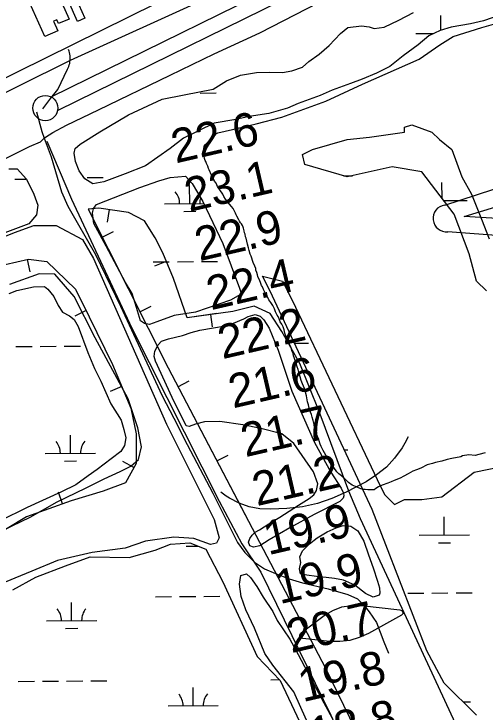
# Model space of a CAD drawing. Extents: x 3508733 to 3546731, y 546897 to 572481.
# Drawn here: x 3541581 to 3542517, y 566522 to 567909 of the extents above; entities that cross this region are included whole.
import ezdxf

# ---------------------------------------------------------------- set-up
doc = ezdxf.new("R2010")
doc.units = 0
for name, color, linetype in [('V-BLDG-OTLN', 7, 'Continuous'), ('V-BORW-LINE', 7, 'Continuous'), ('V-LEVE-TOET', 7, 'Continuous'), ('V-RIVR-RANG', 7, 'Continuous'), ('V-ROAD-CNTR', 7, 'Continuous'), ('V-SITE-VEGE', 7, 'Continuous'), ('V-SURV-LINE', 7, 'Continuous'), ('V-TOPO-MINR', 7, 'Continuous'), ('V-TOPO-SHOR', 7, 'Continuous'), ('V-TOPO-WATR-IDEN', 7, 'Continuous'), ('V-WETL-SWMP', 7, 'Continuous')]:
    doc.layers.add(name, color=color, linetype=linetype)

msp = doc.modelspace()

# ---------------------------------------------------------------- linework, layer by layer
at = {"layer": 'V-BLDG-OTLN'}
for points in [[(3541642.1, 567864.3), (3541612.8, 567931.1), (3541645, 567945.2), (3541637.3, 567962.8), (3541658.6, 567972.2), (3541690.5, 567899.2), (3541669.8, 567890.2), (3541666.4, 567897.9), (3541659.6, 567894.9), (3541668, 567875.6)], [(3541704.1, 567941.5), (3541722.1, 567901.1), (3541707.3, 567894.5), (3541689.3, 567934.9)]]:
    msp.add_lwpolyline(points, close=True, dxfattribs=at)
at = {"layer": 'V-BORW-LINE'}
for p, q in [((3541770.1, 567520.6), (3541766.5, 567495.9)), ((3541756.5, 567466), (3541778.8, 567477.2)), ((3541607.1, 567421.3), (3541612.6, 567396.9)), ((3541883.7, 567417.7), (3541860.6, 567408.1)), ((3541831.4, 567317.2), (3541853.7, 567328.4)), ((3541724.6, 567319.8), (3541702.3, 567308.6)), ((3541971.8, 567312.1), (3541975.3, 567287.4)), ((3541906.9, 567168.7), (3541929, 567180.3)), ((3541795.3, 567169), (3541772.2, 567159.4)), ((3541984.3, 567021.2), (3542006.5, 567032.8)), ((3541819.5, 567008.1), (3541797.6, 567020.3)), ((3541677.8, 566935.7), (3541669.4, 566959.2))]:
    msp.add_line(p, q, dxfattribs=at)
for points in [[(3541749.7, 567523.5), (3541728.6, 567521.4), (3541887.2, 567206.2), (3542200.3, 566609.6), (3542308.2, 566387.5)], [(3541749.7, 567523.5), (3541728.6, 567521.4), (3541887.2, 567206.2), (3542046.4, 566902.8)], [(3542458.4, 566499.6), (3542352.6, 566728.1), (3542270.1, 566905.8), (3542246.9, 566960.8), (3542187.6, 567119.5), (3542149.5, 567214.7), (3542113.6, 567278.1), (3542090.3, 567314.1), (3542058.6, 567328.9), (3542016.3, 567318.3), (3541925.3, 567305.6), (3541897.8, 567383.9), (3541876.6, 567434.7), (3541861.8, 567464.3), (3541840.7, 567498.1), (3541808.9, 567515.1), (3541749.7, 567523.5)], [(3541984.2, 567313.8), (3541925.3, 567305.6), (3541897.8, 567383.9), (3541876.6, 567434.7), (3541861.8, 567464.3), (3541840.7, 567498.1), (3541808.9, 567515.1), (3541749.7, 567523.5)], [(3541563.5, 567411.4), (3541610.1, 567422), (3541646.1, 567417.7), (3541703.2, 567362.7), (3541730.7, 567307.7), (3541777.2, 567212.5), (3541813.2, 567125.8), (3541823.8, 567075), (3541823.8, 567015.8), (3541802.6, 566977.7), (3541758.2, 566960.8), (3541694.7, 566941.8), (3541605.9, 566910), (3541531.8, 566865.6)]]:
    msp.add_lwpolyline(points, dxfattribs=at)
at = {"layer": 'V-LEVE-TOET'}
msp.add_line((3541970.5, 567943.5), (3541692.8, 567817.1), dxfattribs=at)
for points in [[(3541978.9, 567829.9), (3542069.4, 567871.9), (3542164, 567920), (3542271.6, 567976.3), (3542401.2, 568032.5), (3542496.4, 568071.7), (3542569.8, 568098.1)], [(3541032.9, 567359.4), (3541272.2, 567474.5), (3541471.6, 567575.8), (3541612, 567645.9), (3541633.9, 567655.5), (3541641.3, 567662.5), (3541643.7, 567664.8), (3541658.2, 567674.1), (3541685.5, 567688.3), (3541749.3, 567718.7), (3541891.2, 567788), (3541978.9, 567829.9)], [(3541692.8, 567817.1), (3541486.9, 567714.9), (3541233.1, 567590.5), (3541000, 567474.2)]]:
    msp.add_lwpolyline(points, dxfattribs=at)
at = {"layer": 'V-ROAD-CNTR'}
for points in [[(3542364.1, 568172.9), (3542238.2, 568117.6), (3541973.6, 567985.1), (3541533.4, 567767.2), (3541236, 567623.8), (3541159, 567591.4), (3541112.3, 567570.9)], [(3541638.5, 567721.1), (3541654.2, 567741.7), (3541668, 567759.2), (3541687.3, 567799.6), (3541688.7, 567802.3), (3541689.9, 567805.1), (3541691, 567808), (3541691.8, 567811), (3541692.4, 567814), (3541692.8, 567817.1), (3541692.9, 567820.2), (3541692.9, 567823.3), (3541692.6, 567826.4), (3541692.1, 567829.5), (3541691.4, 567832.5), (3541690.5, 567835.5), (3541689.4, 567838.4)], [(3541625.7, 567714.6), (3541636.4, 567676), (3541641.3, 567662.5), (3541654.8, 567625.2), (3541675.8, 567556.1), (3541688.1, 567527.5), (3541742.9, 567431.3)], [(3541646.3, 567656.6), (3541695.1, 567541.6), (3541815.1, 567285.1), (3541988.6, 566941.2), (3542033.7, 566856.4), (3542071.5, 566800.3), (3542210.8, 566515.7), (3542275.3, 566374.2), (3542310, 566323.1), (3542357.1, 566274.4)], [(3541742.9, 567431.3), (3541792.8, 567328.7), (3541875.7, 567150.5), (3541898.7, 567106.1), (3541925, 567054.1), (3541976.4, 566956.9), (3542025.6, 566859.1)], [(3542025.6, 566859.1), (3542039.7, 566839.2), (3542059.4, 566820.2), (3542079, 566806.6), (3542100.6, 566797.7), (3542128.1, 566786.8), (3542154.8, 566779.2), (3542205.3, 566766.8), (3542244.3, 566755.9), (3542263.6, 566747), (3542276.8, 566734), (3542287.3, 566721.4), (3542301.4, 566700.1), (3542316.2, 566661.8), (3542325.3, 566639.1)]]:
    msp.add_lwpolyline(points, dxfattribs=at)
at = {"layer": 'V-SITE-VEGE'}
for points in [[(3542131.7, 567245.8), (3542125.6, 567260.5), (3542121.5, 567270), (3542119.4, 567275.3), (3542118.4, 567281.6), (3542116.4, 567287.9), (3542113.3, 567293.1), (3542110.2, 567297.4), (3542108.1, 567303.7), (3542106.1, 567307.9), (3542104, 567311.1), (3542100.9, 567317.4), (3542098.9, 567323.7), (3542095.8, 567330), (3542091.7, 567336.3), (3542087.5, 567341.6), (3542085.5, 567345.8), (3542082.4, 567350), (3542080.3, 567355.3), (3542077.2, 567361.6), (3542075.2, 567366.9), (3542073.1, 567370), (3542071.1, 567375.5), (3542069.5, 567378.8), (3542065.9, 567387.9), (3542064.9, 567391.1), (3542063.9, 567395.3), (3542061.9, 567400.5), (3542061.9, 567403.7), (3542059.8, 567407.9), (3542056.7, 567415.2), (3542052.7, 567427.8), (3542050.8, 567432), (3542048.5, 567439.1), (3542047.5, 567444.4), (3542045.4, 567451.7), (3542042.5, 567463.6), (3542041.5, 567466.7), (3542040.3, 567471.6), (3542039.4, 567474.1), (3542038.4, 567478.3), (3542037.4, 567483.5), (3542036.4, 567485.6), (3542035.4, 567488.8), (3542033.3, 567492), (3542031.4, 567494.4), (3542029.4, 567497.4), (3542027.8, 567500.4), (3542024, 567507.8), (3542022.8, 567510.5), (3542021.3, 567513.4), (3542016.8, 567522.5), (3542013.7, 567526.7), (3542009.3, 567531.2), (3542001.3, 567541.5), (3541998.2, 567546.8), (3541996.1, 567551), (3541985.8, 567566.8), (3541982.7, 567573.1), (3541979.6, 567577.3), (3541975.5, 567585.7), (3541973.4, 567588.9), (3541969.3, 567599.4), (3541967.6, 567602.4), (3541966.2, 567606.8), (3541963.8, 567612.1), (3541962.1, 567616.3), (3541961.1, 567618.4), (3541959.6, 567622.1), (3541959.1, 567626.8), (3541958.5, 567629.5), (3541958, 567633.1), (3541958.1, 567636.2), (3541957.8, 567638.3), (3541958.1, 567640.4), (3541958.6, 567642.5), (3541959.2, 567644.6), (3541959.2, 567646.7), (3541961.4, 567649.8), (3541965.6, 567654), (3541970.9, 567659.2), (3541971.9, 567661.2), (3541977.2, 567666.4), (3541979.3, 567667.5), (3541983.6, 567671.6), (3541986.3, 567673.2), (3542015.3, 567680), (3542062.3, 567690.8), (3542113.5, 567704.4), (3542200.7, 567735.8), (3542274, 567770), (3542386.2, 567819.2), (3542427.7, 567848), (3542454.1, 567864.5), (3542510.8, 567882.2), (3542561.9, 567897.2)], [(3541513.2, 567447.5), (3541581.9, 567475.2), (3541620.5, 567488.9), (3541664.7, 567489.3), (3541717, 567461.2), (3541739.2, 567423.4), (3541884.2, 567094.5), (3541979, 566904.8), (3541988.6, 566868), (3541983.5, 566858), (3541971.8, 566854.8), (3541938.5, 566866.9), (3541898.5, 566869.8), (3541842.5, 566862), (3541802.2, 566847.5), (3541736.2, 566839), (3541667.6, 566823), (3541616.4, 566801.9), (3541400.9, 566713.2)], [(3541558, 566882.7), (3541613.4, 566909.6), (3541667.2, 566939.9), (3541723.4, 566966.9), (3541760.3, 566985.7), (3541792.2, 567000.3), (3541813.2, 567011), (3541828.4, 567024.2), (3541834.5, 567049.1), (3541827.4, 567086.8), (3541808, 567144.6), (3541742.5, 567265.5), (3541700.8, 567347.8), (3541662, 567392.5), (3541631.1, 567392.8), (3541572.5, 567371.7)], [(3542517.7, 567037), (3542505.1, 567033.9), (3542497.7, 567031.9), (3542485.1, 567033.1), (3542472.6, 567031.1), (3542469.4, 567029), (3542451.5, 567026), (3542442.1, 567024), (3542431.6, 567021), (3542419, 567017.9), (3542412.7, 567015.9), (3542402.6, 567013.1), (3542389.5, 567006.7), (3542381.1, 567003.6), (3542373.8, 567000.5), (3542364.3, 566995.4), (3542355.9, 566991.2), (3542348.5, 566987.1), (3542336.9, 566982), (3542330.6, 566979.9), (3542324.3, 566976.8), (3542312.7, 566972.8), (3542305.4, 566969.7), (3542300.1, 566966.6), (3542296.9, 566963.5), (3542284.3, 566963.6), (3542279.1, 566964.7), (3542274.9, 566964.7), (3542270.7, 566965.8), (3542263.4, 566969), (3542253, 566973.3), (3542245.7, 566978.6), (3542239.5, 566984.9), (3542232.2, 566991.3), (3542227, 566995.5), (3542222.8, 566999.8), (3542216.6, 567008.2), (3542211.4, 567014.5), (3542207.3, 567019.8), (3542204.2, 567028.2), (3542201.1, 567032.4), (3542195.5, 567041.9), (3542193.9, 567046.1), (3542191.8, 567049.5), (3542189.8, 567054.6), (3542187.7, 567060.9), (3542186.7, 567064), (3542182.6, 567074.5), (3542181.6, 567076.6), (3542179.7, 567081.8), (3542178.5, 567087.1), (3542177.5, 567093.4), (3542175.5, 567101.8), (3542173.5, 567108.1), (3542172.5, 567113.4), (3542168.4, 567122.9), (3542166.4, 567132.3), (3542164.3, 567138.6), (3542162.3, 567150.2), (3542158.3, 567164.9), (3542154.2, 567174.3), (3542152.1, 567180.7), (3542150.1, 567188), (3542147, 567197.5), (3542146, 567202.7), (3542144, 567208), (3542141.9, 567215.3), (3542137.9, 567226.9), (3542136.8, 567230.1), (3542135.8, 567234.3), (3542133.8, 567238.5), (3542131.7, 567245.8)], [(3542162.6, 566505.8), (3542137, 566562.1), (3542095.7, 566615.1), (3542079.7, 566638.4), (3542058.9, 566688.8), (3542041.6, 566725.3), (3542032.9, 566751.5), (3542029.2, 566776.1), (3542031.8, 566793.8), (3542043.2, 566797.1), (3542051.5, 566789.7), (3542063.6, 566771.9), (3542076.2, 566750.6), (3542095.6, 566721.9), (3542104.3, 566704.1), (3542129.1, 566667), (3542145.6, 566636.3), (3542164.4, 566601.2), (3542196.9, 566540.4), (3542213.3, 566509.8)]]:
    msp.add_lwpolyline(points, dxfattribs=at)
at = {"layer": 'V-SURV-LINE'}
for points in [[(3541654.7, 567744.5), (3542211.1, 568018.1)], [(3542224.3, 567991.2), (3541668, 567717.6)]]:
    msp.add_lwpolyline(points, dxfattribs=at)
msp.add_circle((3541643.4, 567722.3), 25, dxfattribs=at)
at = {"layer": 'V-TOPO-MINR'}
for points in [[(3542364.6, 567069.2), (3542357.9, 567056.5), (3542352.3, 567047.1), (3542337.6, 567026.9), (3542321.2, 567008.6), (3542301.9, 566993.2), (3542280.8, 566979.7), (3542241.2, 566958.8), (3542213.1, 566946.3), (3542184.2, 566936.3), (3542154.3, 566930.2), (3542123.7, 566926.6), (3542091.9, 566925.1), (3542070, 566926), (3542048.7, 566929.6), (3542028.6, 566937.1), (3542009.1, 566947.2), (3542002.7, 566951.3), (3541992.5, 566958.9)], [(3542351.4, 566723.9), (3542352.7, 566722.5), (3542353.7, 566720.8), (3542354, 566718.9), (3542353.7, 566717.2), (3542352.8, 566715.8), (3542351.4, 566714.5), (3542285.8, 566678.2), (3542267.3, 566670.1), (3542248.4, 566664.4), (3542228.7, 566662.3), (3542208.5, 566662.5), (3542154.9, 566668.2), (3542151.5, 566669.7), (3542150.4, 566671.1), (3542149.5, 566672.9), (3542149.4, 566674.8), (3542149.7, 566676.6), (3542150.6, 566678.2), (3542151.9, 566679.7), (3542197.7, 566713.9), (3542214.9, 566723.9), (3542232.8, 566731), (3542252, 566733.9), (3542271.9, 566734), (3542347.9, 566725.4), (3542351.4, 566723.9)]]:
    msp.add_lwpolyline(points, dxfattribs=at)
at = {"layer": 'V-TOPO-SHOR'}
for points in [[(3542068.9, 566884.3), (3542087.9, 566896.3), (3542109.6, 566909.5), (3542146.4, 566933.1), (3542168.1, 566946.3), (3542176.9, 566954.1), (3542182.5, 566962.7), (3542184.9, 566975.6), (3542176.5, 566999.7), (3542137.3, 567055.5), (3542113.5, 567075.3), (3542071.9, 567085.9), (3542035.8, 567092.6), (3541990.3, 567099.3), (3541960, 567098.7), (3541941.9, 567094.2), (3541929.3, 567089.6), (3541923.4, 567091.2), (3541895.6, 567146.9), (3541862.5, 567219.1), (3541859.8, 567228.6), (3541861.1, 567239.2), (3541867.5, 567252.1), (3541874.2, 567259.1), (3541888.4, 567263.7), (3541916, 567270.1), (3541933.3, 567276.3), (3541950.3, 567280.8), (3541977.8, 567285.7), (3542000.7, 567289.8), (3542017.6, 567295.2), (3542037.7, 567303.6), (3542046.4, 567308.3), (3542060.2, 567312.1), (3542070.4, 567308.8), (3542077.4, 567301.7), (3542088.3, 567284.7), (3542106, 567241.3), (3542133.1, 567160.1), (3542178.6, 567057.5), (3542210.7, 566998.6), (3542231.6, 566967), (3542236.3, 566957.1), (3542236.6, 566951.6), (3542235.4, 566947.3), (3542229, 566940.6), (3542177.7, 566914.4), (3542129.1, 566888.5), (3542088, 566864.1), (3542069.8, 566852.1), (3542057.2, 566849.8), (3542049.8, 566852.3), (3542047.5, 566859.7), (3542049.9, 566867.2), (3542054.7, 566873.4), (3542060.6, 566879.7), (3542068.9, 566884.3)], [(3542154.2, 566842.3), (3542168.5, 566856.7), (3542184, 566868.3), (3542203.7, 566880.3), (3542221.5, 566888.4), (3542235.3, 566893), (3542250.6, 566891.3), (3542264.7, 566882.5), (3542276.7, 566862), (3542285.9, 566834.8), (3542295, 566808.4), (3542303.5, 566782), (3542307.3, 566768.9), (3542308.4, 566758.7), (3542307.1, 566754.4), (3542295.3, 566750.2), (3542279.6, 566757.4), (3542258.6, 566774.1), (3542235.9, 566784.1), (3542218.2, 566787.8), (3542201.7, 566789.2), (3542182.5, 566791.3), (3542163.2, 566794.2), (3542150.3, 566797.1), (3542148.4, 566806.9), (3542151.3, 566819.1), (3542149.4, 566830.5), (3542154.2, 566842.3)]]:
    msp.add_lwpolyline(points, dxfattribs=at)
at = {"layer": 'V-TOPO-WATR-IDEN'}
for points in [[(3542437.3, 567529.4), (3542727.6, 567624.4), (3542710.9, 567768.1), (3543345.1, 567842.2), (3543361.9, 567698.4), (3543676.1, 567674)], [(3543682.2, 567621.3), (3543371.6, 567523.9), (3543169.5, 567500.4), (3543187.5, 567346.1), (3542999.7, 567324.1), (3542981.7, 567478.4), (3542758.4, 567452.4), (3542443.5, 567476.7)], [(3542729.2, 567491.4), (3542475.7, 567507.2), (3542718.7, 567580.8)]]:
    msp.add_lwpolyline(points, dxfattribs=at)
msp.add_arc((3542440.4, 567503), 26.5, 96.6578, 276.6578, dxfattribs=at)
at = {"layer": 'V-WETL-SWMP'}
for p, q in [((3542346.3, 567896.9), (3542375.1, 567912.5)), ((3542429.7, 567877.2), (3542429.5, 567906.6)), ((3542551.5, 567909), (3542514.5, 567895.5)), ((3542316.8, 567883.4), (3542346.3, 567896.9)), ((3542514.5, 567895.5), (3542488.5, 567889.5)), ((3542229.9, 567870.8), (3542244.3, 567882.3)), ((3542244.3, 567882.3), (3542271.6, 567885.6)), ((3542271.6, 567885.6), (3542286.7, 567883.5)), ((3542286.7, 567883.5), (3542296.9, 567880.7)), ((3542296.9, 567880.7), (3542316.8, 567883.4)), ((3542450.2, 567882.8), (3542428.2, 567876.8)), ((3542488.5, 567889.5), (3542450.2, 567882.8)), ((3542207.8, 567847), (3542229.9, 567870.8)), ((3542379.7, 567870.3), (3542415.2, 567870.5)), ((3542405.6, 567866), (3542384.3, 567848.3)), ((3542428.2, 567876.8), (3542405.6, 567866)), ((3542187.9, 567829.4), (3542207.8, 567847)), ((3542384.3, 567848.3), (3542354.8, 567825.9)), ((3542167.3, 567815.2), (3542187.9, 567829.4)), ((3542354.8, 567825.9), (3542328, 567804.9)), ((3542154.3, 567803.6), (3542167.3, 567815.2)), ((3542114.6, 567792.9), (3542133, 567796.2)), ((3542133, 567796.2), (3542154.3, 567803.6)), ((3542328, 567804.9), (3542301.3, 567791.4)), ((3542003.7, 567776.3), (3542031.1, 567787.8)), ((3542031.1, 567787.8), (3542063.3, 567793.1)), ((3542063.3, 567793.1), (3542088.6, 567793.7)), ((3542088.6, 567793.7), (3542114.6, 567792.9)), ((3542301.3, 567791.4), (3542273.2, 567779.9)), ((3541976.9, 567760.1), (3542003.7, 567776.3)), ((3542249.9, 567771.1), (3542213.6, 567757.7)), ((3542273.2, 567779.9), (3542249.9, 567771.1)), ((3541919.1, 567748.5), (3541976.9, 567760.1)), ((3542213.6, 567757.7), (3542189.6, 567747.5)), ((3541875.8, 567739.9), (3541919.1, 567748.5)), ((3541951.2, 567752.1), (3541983.2, 567752.3)), ((3542189.6, 567747.5), (3542145.7, 567731.3)), ((3541808.6, 567708.8), (3541875.8, 567739.9)), ((3542145.7, 567731.3), (3542124.5, 567721.9)), ((3542124.5, 567721.9), (3542087.5, 567711.8)), ((3541751.4, 567675.4), (3541808.6, 567708.8)), ((3542021.8, 567699.8), (3541978.7, 567692.5)), ((3542048.5, 567705.9), (3542021.8, 567699.8)), ((3542087.5, 567711.8), (3542048.5, 567705.9)), ((3541978.7, 567692.5), (3541917.8, 567662.3)), ((3542357.2, 567684.3), (3542372.1, 567689.2)), ((3542372.1, 567689.2), (3542411.6, 567674.4)), ((3541712.3, 567650.8), (3541751.4, 567675.4)), ((3542288, 567664.5), (3542357.2, 567674.4)), ((3542357.2, 567674.4), (3542357.2, 567684.3)), ((3542411.6, 567674.4), (3542426.5, 567659.6)), ((3541917.8, 567662.3), (3541891.2, 567641.9)), ((3542174.3, 567639.9), (3542243.5, 567659.6)), ((3542243.5, 567659.6), (3542288, 567664.5)), ((3542426.5, 567659.6), (3542451.2, 567639.9)), ((3541702.5, 567641.9), (3541712.3, 567650.8)), ((3541700.5, 567632.6), (3541702.5, 567641.9)), ((3541703.1, 567615.9), (3541700.5, 567632.6)), ((3541891.2, 567641.9), (3541842.2, 567607.6)), ((3542154.5, 567630), (3542174.3, 567639.9)), ((3542159.4, 567610.3), (3542154.5, 567630)), ((3542451.2, 567639.9), (3542471, 567585.7)), ((3541710.4, 567597.5), (3541703.1, 567615.9)), ((3541842.2, 567607.6), (3541802, 567591.6)), ((3542243.5, 567585.6), (3542159.4, 567610.3)), ((3542332.5, 567605.4), (3542243.5, 567585.6)), ((3542391.8, 567595.5), (3542332.5, 567605.4)), ((3541721.6, 567581.5), (3541710.4, 567597.5)), ((3541802, 567591.6), (3541759.8, 567575.9)), ((3542236.2, 567587.8), (3542253.6, 567587.9)), ((3542456.1, 567511.7), (3542391.8, 567595.5)), ((3541582.7, 567581), (3541605.9, 567581.2)), ((3541737.9, 567571.7), (3541721.6, 567581.5)), ((3541726.4, 567584.3), (3541758.4, 567584.5)), ((3541759.8, 567575.9), (3541737.9, 567571.7)), ((3542431.9, 567543.3), (3542431.7, 567574.4)), ((3542471, 567585.7), (3542490.7, 567551.2)), ((3541930.4, 567532.6), (3541930.1, 567568.6)), ((3542490.7, 567551.2), (3542510.5, 567501.9)), ((3541880.4, 567532.3), (3541958.3, 567532.8)), ((3542435.6, 567538.4), (3542481.9, 567538.8)), ((3541918.5, 567517.1), (3541942.5, 567517.3)), ((3542485.8, 567432.8), (3542456.1, 567511.7)), ((3542510.5, 567501.9), (3542525.3, 567462.4)), ((3542500.6, 567378.6), (3542485.8, 567432.8)), ((3541857.8, 567416.7), (3541889.8, 567416.9)), ((3541905.8, 567417), (3541937.8, 567417.3)), ((3541953.8, 567417.4), (3541985.8, 567417.6)), ((3542090.2, 567358.8), (3542075.3, 567388.4)), ((3542075.3, 567388.4), (3542114.9, 567378.5)), ((3542114.9, 567378.5), (3542134.7, 567339.1)), ((3542520.4, 567358.9), (3542500.6, 567378.6)), ((3542292.8, 566924.9), (3542090.2, 567358.8)), ((3542134.7, 567339.1), (3542302.7, 566984.1)), ((3542138.7, 567254.9), (3542166.5, 567255.1)), ((3541585, 567248.3), (3541617, 567248.6)), ((3541633, 567248.7), (3541665, 567248.9)), ((3541681, 567249), (3541713, 567249.2)), ((3541693.3, 567036.5), (3541693.1, 567072.5)), ((3542495.6, 566998.9), (3542762.6, 567053.2)), ((3541643.3, 567036.1), (3541743.3, 567036.8)), ((3542237.5, 567043.2), (3542244.8, 567043.3)), ((3541681.4, 567021), (3541705.4, 567021.1)), ((3542431.3, 566949.6), (3542495.6, 566998.9)), ((3542302.7, 566984.1), (3542317.6, 566954.5)), ((3542317.6, 566954.5), (3542337.3, 566934.8)), ((3542391.7, 566944.6), (3542431.3, 566949.6)), ((3542337.3, 566934.8), (3542357.1, 566944.6)), ((3542357.1, 566944.6), (3542391.7, 566944.6)), ((3542401.6, 566643.9), (3542292.8, 566924.9)), ((3542436.4, 566874), (3542436.1, 566910)), ((3542386.4, 566873.7), (3542486.4, 566874.4)), ((3542424.5, 566858.5), (3542448.5, 566858.7)), ((3541923, 566851.8), (3541946.9, 566852)), ((3542363.7, 566758.3), (3542395.7, 566758.5)), ((3542411.7, 566758.6), (3542443.7, 566758.8)), ((3542459.7, 566758.9), (3542491.7, 566759.1)), ((3541862.3, 566751.4), (3541894.3, 566751.6)), ((3541910.3, 566751.7), (3541942.3, 566751.9)), ((3541958.3, 566752), (3541990.3, 566752.3)), ((3541695.6, 566703.8), (3541695.3, 566739.8)), ((3541645.6, 566703.5), (3541745.6, 566704.2)), ((3541683.7, 566688.3), (3541707.7, 566688.5)), ((3542436.2, 566579.8), (3542401.6, 566643.9)), ((3541589.6, 566583), (3541621.6, 566583.2)), ((3541637.6, 566583.3), (3541669.6, 566583.6)), ((3541685.6, 566583.7), (3541717.6, 566583.9)), ((3541733.6, 566584), (3541765.6, 566584.2)), ((3542091.5, 566586.4), (3542108.4, 566586.6)), ((3542500.4, 566515.7), (3542436.2, 566579.8)), ((3542438.4, 566577.6), (3542438.4, 566577.8)), ((3541937.2, 566534.7), (3541937, 566570.7)), ((3541887.2, 566534.3), (3541987.2, 566535)), ((3542474, 566542.1), (3542488.6, 566542.2))]:
    msp.add_line(p, q, dxfattribs=at)
for points in [[(3541571, 567601.3), (3541587.7, 567601.6), (3541605.9, 567581.2), (3541620.6, 567551.1), (3541628.6, 567529.6), (3541625.8, 567510.1), (3541610.5, 567492.3), (3541491.3, 567448.2)], [(3541571.6, 567354.1), (3541586.6, 567360.1), (3541620.1, 567367.2), (3541642, 567367.6), (3541648.1, 567362.8), (3541660.2, 567347.6), (3541668.9, 567329.8), (3541677.6, 567316.7), (3541691.2, 567309.8), (3541700.6, 567302.2), (3541708.7, 567288.4), (3541727.9, 567236.4), (3541741.2, 567204.8), (3541753.9, 567179.4), (3541773.9, 567134.9), (3541794, 567101.9), (3541799.2, 567083.4), (3541803.1, 567067), (3541800.9, 567052), (3541793.3, 567039.8), (3541774, 567025), (3541746.5, 567004.2), (3541728.6, 566991.4), (3541703.9, 566973.9), (3541675.7, 566959.9), (3541607.2, 566928.6), (3541553, 566901.9)], [(3541578.8, 566764.8), (3541624.2, 566790.2), (3541683.7, 566812.9), (3541732.3, 566830.8), (3541809.9, 566829.1), (3541861.8, 566843.6), (3541892, 566855.7), (3541930.5, 566858.7), (3541962.1, 566845.8), (3541996.4, 566781.2), (3542064.1, 566632.6), (3542110.3, 566584.6), (3542138.1, 566525.8), (3542165.8, 566467.1)]]:
    msp.add_lwpolyline(points, dxfattribs=at)
msp.add_lwpolyline([(3541764.2, 567447.7), (3541739.9, 567492.7), (3541737.3, 567513.7), (3541739.3, 567523.1), (3541744.8, 567530.4), (3541831.2, 567564.6), (3541868.7, 567577.6), (3541891.3, 567584.5), (3541921.7, 567587), (3541934.9, 567572.2), (3541956.5, 567536.5), (3541996.2, 567452.9), (3542029.3, 567364.5), (3542032.6, 567354.2), (3542031.2, 567352.2), (3542011.3, 567340.8), (3541942.1, 567317), (3541899.7, 567309.9), (3541864.8, 567297.4), (3541850.4, 567292.1), (3541840.2, 567294.2), (3541832.8, 567299.8), (3541824.9, 567325.8), (3541816.3, 567353.8), (3541802.9, 567375.8)], close=True, dxfattribs=at)
for centre, start, end in [((3541875.1, 567532.7), 359.6198, 41.1635), ((3541985.6, 567533.5), 162.6632, 181.1635), ((3541638.1, 567036.6), 359.6198, 41.1635), ((3541748.5, 567037.3), 139.6198, 181.1635), ((3541750.8, 566704.7), 139.6198, 181.1635), ((3541640.3, 566703.9), 359.6198, 41.1635), ((3541882, 566534.7), 359.6198, 41.1635), ((3541992.5, 566535.5), 139.6198, 181.1635)]:
    msp.add_arc(centre, 35.2, start, end, dxfattribs=at)

# ---------------------------------------------------------------- texts
at = {"layer": 'V-RIVR-RANG'}
for s, p in [('22.6', (3541902.4, 567612.2)), ('23.1', (3541929.3, 567515.8)), ('22.9', (3541949.5, 567417.8)), ('22.4', (3541972.6, 567320.5)), ('22.2', (3541995.3, 567223.2)), ('21.6', (3542016.3, 567125.4)), ('21.7', (3542040.9, 567028.4)), ('21.2', (3542063.7, 566931.1)), ('19.9', (3542086.3, 566833.6)), ('19.9', (3542109.1, 566736.3)), ('20.7', (3542132.1, 566639)), ('19.8', (3542154.9, 566541.6)), ('18.8', (3542177.7, 566444.2))]:
    msp.add_text(s, height=67, rotation=13.0383, dxfattribs=at).set_placement(p)

doc.saveas('drawing.dxf')
